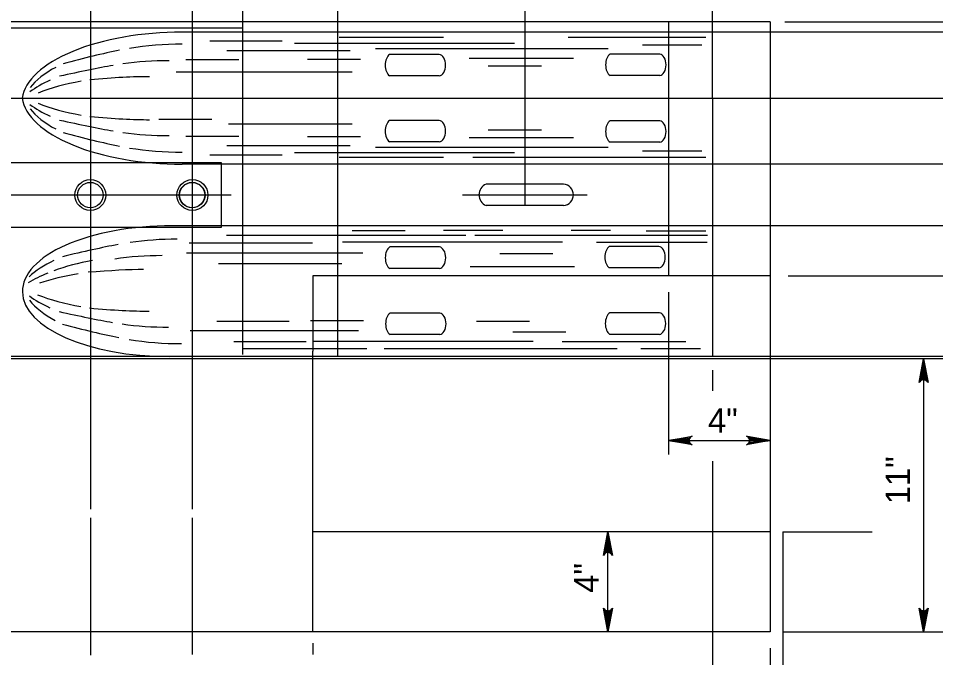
# Model space of a CAD drawing. Extents: x 632007860 to 635435983, y 295418622 to 297794622.
# Drawn here: x 633906421 to 634021018, y 295535766 to 295615659 of the extents above; entities that cross this region are included whole.
import ezdxf

# ---------------------------------------------------------------- set-up
doc = ezdxf.new("R2010")
doc.units = 0
for name, color, linetype in [('8', 7, 'Continuous'), ('S-ABUT', 7, 'Continuous'), ('S-DETL-DIMS', 7, 'Continuous'), ('S-DETL-T120', 7, 'Continuous'), ('S-MISC-CNTR-WT01', 7, 'Continuous'), ('S-STEL', 7, 'Continuous')]:
    doc.layers.add(name, color=color, linetype=linetype)

msp = doc.modelspace()

# ---------------------------------------------------------------- linework, layer by layer
at = {"layer": '8'}
for p, q in [((633915415, 295633378), (633915415, 295554331)), ((633928117, 295633378), (633928117, 295554331)), ((633884925, 295605683), (634063043, 295605683)), ((633933017, 295593578), (633884925, 295593578))]:
    msp.add_line(p, q, dxfattribs=at)
at = {"layer": 'S-ABUT'}
for p, q in [((634000348, 295615208), (633893231, 295615208)), ((633987649, 295615208), (633987649, 295583581)), ((634000348, 295615208), (634000348, 295574058)), ((634000348, 295583470), (633943197, 295583470)), ((633943197, 295583470), (633943197, 295574058)), ((633943184, 295574058), (633943184, 295539008)), ((634000348, 295574058), (634000348, 295539008)), ((634000348, 295551503), (633943184, 295551503)), ((634001942, 295551503), (634001942, 295539008)), ((634001942, 295551503), (634013081, 295551503)), ((634000348, 295539008), (633781252, 295539008)), ((634001942, 295539008), (634103091, 295539008))]:
    msp.add_line(p, q, dxfattribs=at)
at = {"layer": 'S-DETL-DIMS'}
for p, q in [((634002178, 295615208), (634033589, 295615208)), ((634002606, 295583470), (634033589, 295583470)), ((633987649, 295581460), (633987649, 295561168)), ((634019508, 295573092), (634019508, 295539008)), ((633993132, 295571673), (633993132, 295569121)), ((633987649, 295562909), (634000348, 295562909)), ((633993132, 295560314), (633993132, 295528811)), ((633915415, 295553233), (633915415, 295536059)), ((633928117, 295553233), (633928117, 295536155)), ((633980074, 295539008), (633980074, 295551503)), ((634003476, 295539008), (634043513, 295539008)), ((633943197, 295537596), (633943197, 295536155)), ((634000348, 295536956), (634000348, 295480242))]:
    msp.add_line(p, q, dxfattribs=at)
for points in [[(634019508, 295573092), (634020063, 295570133), (634019984, 295570247), (634019905, 295570361), (634019805, 295570419), (634019706, 295570478), (634019607, 295570495), (634019508, 295570512), (634019409, 295570495), (634019309, 295570478), (634019210, 295570419), (634019111, 295570361), (634019032, 295570247), (634018953, 295570133), (634019508, 295573092), (634019032, 295570247), (634019111, 295570361), (634019508, 295573092), (634019210, 295570419), (634019309, 295570478), (634019508, 295573092), (634019409, 295570495), (634019508, 295570512), (634019508, 295573092), (634019607, 295570495), (634019706, 295570478), (634019508, 295573092), (634019805, 295570419), (634019905, 295570361), (634019508, 295573092), (634019984, 295570247)], [(633987649, 295562909), (633990608, 295563464), (633990494, 295563385), (633990380, 295563306), (633990321, 295563207), (633990262, 295563108), (633990245, 295563008), (633990228, 295562909), (633990245, 295562810), (633990262, 295562711), (633990321, 295562611), (633990380, 295562512), (633990494, 295562433), (633990608, 295562354), (633987649, 295562909), (633990494, 295562433), (633990380, 295562512), (633987649, 295562909), (633990321, 295562611), (633990262, 295562711), (633987649, 295562909), (633990245, 295562810), (633990228, 295562909), (633987649, 295562909), (633990245, 295563008), (633990262, 295563108), (633987649, 295562909), (633990321, 295563207), (633990380, 295563306), (633987649, 295562909), (633990494, 295563385)], [(634000348, 295562909), (633997388, 295562354), (633997502, 295562433), (633997616, 295562512), (633997675, 295562611), (633997734, 295562711), (633997751, 295562810), (633997768, 295562909), (633997751, 295563008), (633997734, 295563108), (633997675, 295563207), (633997616, 295563306), (633997502, 295563385), (633997388, 295563464), (634000348, 295562909), (633997502, 295563385), (633997616, 295563306), (634000348, 295562909), (633997675, 295563207), (633997734, 295563108), (634000348, 295562909), (633997751, 295563008), (633997768, 295562909), (634000348, 295562909), (633997751, 295562810), (633997734, 295562711), (634000348, 295562909), (633997675, 295562611), (633997616, 295562512), (634000348, 295562909), (633997502, 295562433)], [(633980074, 295551503), (633980629, 295548543), (633980550, 295548657), (633980471, 295548771), (633980372, 295548830), (633980273, 295548889), (633980174, 295548906), (633980074, 295548923), (633979975, 295548906), (633979876, 295548889), (633979777, 295548830), (633979678, 295548771), (633979599, 295548657), (633979520, 295548543), (633980074, 295551503), (633979599, 295548657), (633979678, 295548771), (633980074, 295551503), (633979777, 295548830), (633979876, 295548889), (633980074, 295551503), (633979975, 295548906), (633980074, 295548923), (633980074, 295551503), (633980174, 295548906), (633980273, 295548889), (633980074, 295551503), (633980372, 295548830), (633980471, 295548771), (633980074, 295551503), (633980550, 295548657)], [(633980074, 295539008), (633979520, 295541967), (633979599, 295541853), (633979678, 295541739), (633979777, 295541680), (633979876, 295541621), (633979975, 295541604), (633980074, 295541587), (633980174, 295541604), (633980273, 295541621), (633980372, 295541680), (633980471, 295541739), (633980550, 295541853), (633980629, 295541967), (633980074, 295539008), (633980550, 295541853), (633980471, 295541739), (633980074, 295539008), (633980372, 295541680), (633980273, 295541621), (633980074, 295539008), (633980174, 295541604), (633980074, 295541587), (633980074, 295539008), (633979975, 295541604), (633979876, 295541621), (633980074, 295539008), (633979777, 295541680), (633979678, 295541739), (633980074, 295539008), (633979599, 295541853)], [(634019508, 295539008), (634018953, 295541967), (634019032, 295541853), (634019111, 295541739), (634019210, 295541680), (634019309, 295541621), (634019409, 295541604), (634019508, 295541587), (634019607, 295541604), (634019706, 295541621), (634019805, 295541680), (634019905, 295541739), (634019984, 295541853), (634020063, 295541967), (634019508, 295539008), (634019984, 295541853), (634019905, 295541739), (634019508, 295539008), (634019805, 295541680), (634019706, 295541621), (634019508, 295539008), (634019607, 295541604), (634019508, 295541587), (634019508, 295539008), (634019409, 295541604), (634019309, 295541621), (634019508, 295539008), (634019210, 295541680), (634019111, 295541739), (634019508, 295539008), (634019032, 295541853)], [(634019508, 295539008), (634018953, 295541967), (634019032, 295541853), (634019111, 295541739), (634019210, 295541680), (634019309, 295541621), (634019409, 295541604), (634019508, 295541587), (634019607, 295541604), (634019706, 295541621), (634019805, 295541680), (634019905, 295541739), (634019984, 295541853), (634020063, 295541967), (634019508, 295539008), (634019984, 295541853), (634019905, 295541739), (634019508, 295539008), (634019805, 295541680), (634019706, 295541621), (634019508, 295539008), (634019607, 295541604), (634019508, 295541587), (634019508, 295539008), (634019409, 295541604), (634019309, 295541621), (634019508, 295539008), (634019210, 295541680), (634019111, 295541739), (634019508, 295539008), (634019032, 295541853)]]:
    msp.add_lwpolyline(points, dxfattribs=at)
at = {"layer": 'S-MISC-CNTR-WT01'}
for p, q in [((633969689, 295638939), (633969689, 295592255)), ((633961900, 295593601), (633977472, 295593601))]:
    msp.add_line(p, q, dxfattribs=at)
at = {"layer": 'S-STEL'}
for p, q in [((633934466, 295573665), (633934466, 295637463)), ((633946329, 295573404), (633946329, 295637960)), ((633993132, 295605682), (633993132, 295637960)), ((633893211, 295614472), (633934366, 295614472)), ((633970096, 295613928), (633926872, 295613928)), ((633959541, 295613261), (633946520, 295613261)), ((634103129, 295613928), (633970096, 295613928)), ((633992310, 295613284), (633975115, 295613284)), ((633939370, 295612814), (633930330, 295612814)), ((633968388, 295612517), (633940908, 295612517)), ((633991819, 295612295), (633984388, 295612295)), ((633947888, 295611619), (633932449, 295611619)), ((633980125, 295611861), (633951029, 295611861)), ((633959004, 295611159), (633952807, 295611159)), ((633986550, 295611191), (633980353, 295611191)), ((633933957, 295610461), (633927333, 295610461)), ((633949178, 295610510), (633942553, 295610510)), ((633975774, 295610634), (633962753, 295610634)), ((633948107, 295608938), (633926150, 295608938)), ((633971757, 295609689), (633965134, 295609689)), ((633959004, 295608466), (633952807, 295608466)), ((633986550, 295608498), (633980353, 295608498)), ((633993132, 295605682), (633993132, 295573404)), ((633930612, 295603000), (633923989, 295603000)), ((633959004, 295602898), (633952807, 295602898)), ((633986550, 295602866), (633980353, 295602866)), ((633948107, 295602426), (633932669, 295602426)), ((633933957, 295600904), (633927333, 295600904)), ((633949178, 295600854), (633942553, 295600854)), ((633975774, 295600730), (633962753, 295600730)), ((633971757, 295601676), (633965134, 295601676)), ((633947888, 295599746), (633932449, 295599746)), ((633980125, 295599504), (633951029, 295599504)), ((633959004, 295600206), (633952807, 295600206)), ((633986550, 295600173), (633980353, 295600173)), ((633939370, 295598550), (633930330, 295598550)), ((633968388, 295598847), (633940908, 295598847)), ((633959541, 295598251), (633946520, 295598251)), ((633992310, 295598251), (633963214, 295598251)), ((633991819, 295599069), (633984388, 295599069)), ((634024942, 295597436), (633926872, 295597436)), ((633974530, 295594947), (633964847, 295594947)), ((633974530, 295592255), (633964847, 295592255)), ((633970563, 295589741), (633925560, 295589741)), ((633954749, 295589106), (633948124, 295589106)), ((633966965, 295589148), (633959536, 295589148)), ((634047084, 295589741), (633970563, 295589741)), ((633980413, 295589141), (633975465, 295589141)), ((633962316, 295588506), (633932418, 295588506)), ((633992529, 295588506), (633963434, 295588506)), ((633992291, 295589052), (633984861, 295589052)), ((633943183, 295587545), (633927745, 295587545)), ((633974407, 295587686), (633946926, 295587686)), ((633959025, 295587091), (633952827, 295587091)), ((633992476, 295587654), (633978647, 295587654)), ((633986449, 295587156), (633980251, 295587156)), ((633949451, 295586302), (633927449, 295586302)), ((633973180, 295586247), (633966557, 295586247)), ((633946848, 295584973), (633931410, 295584973)), ((633975885, 295584591), (633962862, 295584591)), ((633959025, 295584399), (633952827, 295584399)), ((633986449, 295584464), (633980251, 295584464)), ((633959065, 295578823), (633952868, 295578823)), ((633986510, 295578855), (633980312, 295578855)), ((633940260, 295577767), (633931219, 295577767)), ((633949561, 295577876), (633942936, 295577876)), ((633970281, 295577767), (633963656, 295577767)), ((633948927, 295576603), (633927882, 295576603)), ((633959065, 295576131), (633952868, 295576131)), ((633974821, 295576448), (633968197, 295576448)), ((633986510, 295576163), (633980312, 295576163)), ((633942394, 295575220), (633933352, 295575220)), ((633949967, 295574354), (633934529, 295574354)), ((633970742, 295575293), (633943261, 295575293)), ((633981220, 295574354), (633952124, 295574354)), ((633989794, 295575220), (633974352, 295575220)), ((633991631, 295574354), (633984202, 295574354)), ((634038766, 295573092), (633893231, 295573092)), ((634038766, 295573404), (633898237, 295573404)), ((634001942, 295539008), (634001942, 295533303))]:
    msp.add_line(p, q, dxfattribs=at)
msp.add_lwpolyline([(633931782, 295597613), (633898704, 295597613), (633898704, 295589543), (633931782, 295589543)], close=True, dxfattribs=at)
for centre, radius in [((633915415, 295593578), 1937), ((633915415, 295593578), 1587), ((633928171, 295593578), 1937), ((633928117, 295593578), 1587), ((633928159, 295593577), 1587), ((633928159, 295593577), 1587), ((633928159, 295593577), 1587)]:
    msp.add_circle(centre, radius, dxfattribs=at)
for centre, radius, start, end in [((633965431, 295593601), 1467, 113.43756, 246.56244), ((633974412, 295593601), 1351, 275.01245, 84.98755)]:
    msp.add_arc(centre, radius, start, end, dxfattribs=at)
for centre, major_axis, ratio, start_param, end_param in [((633925344, 295605818), (18466, 748), 0.4373443, 1.4702409, 3.0659342), ((633926920, 295604308), (18405, -108), 0.4406198, 1.5759875, 1.939807), ((633902552, 295604308), (-23416, -7692), 0.1097925, 3.8951602, 4.2612967), ((633953180, 295609813), (0, 1467), 0.64, 0.4090626, 2.73253), ((633958929, 295609813), (0, 1351), 0.64, 3.2290764, 6.1957016), ((633980727, 295609845), (0, 1467), 0.64, 0.4090626, 2.73253), ((633986475, 295609845), (0, 1351), 0.64, 3.2290764, 6.1957016), ((633894729, 295602252), (-29035, -7902), 0.0629427, 3.7502188, 4.0767337), ((633925300, 295602252), (18405, -108), 0.4406198, 1.5759875, 1.8964134), ((633925305, 295604308), (18405, -108), 0.4406198, 2.4553253, 2.815549), ((633923685, 295602252), (18405, -108), 0.4406198, 2.3789497, 2.6084887), ((633921254, 295600258), (18405, -108), 0.4406198, 1.9623766, 2.3100348), ((633891616, 295600258), (-36221, -7041), 0.1111548, 3.652876, 3.9757694), ((633925344, 295605547), (-18466, 748), 0.4373443, 0.0756584, 1.6713517), ((633923685, 295609112), (-18405, -108), 0.4406198, 0.5331039, 0.762643), ((633925305, 295607056), (-18405, -108), 0.4406198, 0.3260436, 0.6862674), ((633921254, 295611107), (-18405, -108), 0.4406198, 0.8315579, 1.1792161), ((633894729, 295609112), (-29035, 7902), 0.0629427, 2.2064516, 2.5329665), ((633891616, 295611107), (-36221, 7041), 0.1111548, 2.3074159, 2.6303093), ((633953180, 295601552), (0, -1467), 0.64, 3.5506553, 5.8741227), ((633958929, 295601552), (0, -1351), 0.64, 0.0874837, 3.0541089), ((633980727, 295601520), (0, -1467), 0.64, 3.5506553, 5.8741227), ((633986475, 295601520), (0, -1351), 0.64, 0.0874837, 3.0541089), ((633902552, 295607056), (-23416, 7692), 0.1097925, 2.0218886, 2.3880251), ((633925300, 295609112), (-18405, -108), 0.4406198, 1.2451792, 1.5656051), ((633926920, 295607056), (-18405, -108), 0.4406198, 1.2017857, 1.5656051), ((633925336, 295581631), (-18405, -108), 0.4404385, 4.6953311, 6.2892027), ((633925985, 295579949), (-18405, -108), 0.4406198, 4.6953311, 5.0192286), ((633898743, 295579949), (26325, 7819), 0.0818068, 0.6762865, 1.0223574), ((633953201, 295585746), (0, -1467), 0.64, 3.5506553, 5.8741227), ((633958949, 295585746), (0, -1351), 0.64, 0.0874837, 3.0541089), ((633980625, 295585809), (0, -1467), 0.64, 3.5506553, 5.8741227), ((633986373, 295585809), (0, -1351), 0.64, 0.0874837, 3.0541089), ((633924116, 295577892), (-18405, -108), 0.4406198, 4.6953311, 5.0216012), ((633924370, 295579949), (-18405, -108), 0.4406198, 5.533286, 5.8341707), ((633922501, 295577892), (-18405, -108), 0.4406198, 5.0880841, 5.3947256), ((633922501, 295577892), (-18405, -108), 0.4406198, 5.4499167, 5.6469954), ((633920195, 295576147), (-18405, -108), 0.4406198, 5.0596401, 5.3596656), ((633884042, 295576147), (42249, 7337), 0.0817915, 0.4364491, 0.7299555), ((633925336, 295581631), (-18405, -108), 0.4468374, 0.0059312, 1.5656051), ((633921192, 295587177), (-18405, -108), 0.4406198, 0.8315579, 1.1792161), ((633923622, 295585183), (-18405, -108), 0.4406198, 0.5331039, 0.762643), ((633925243, 295583127), (-18405, -108), 0.4406198, 0.3260436, 0.6862674), ((633894667, 295585183), (-29035, 7902), 0.0629427, 2.2064516, 2.5329665), ((633891553, 295587177), (-36221, 7041), 0.1111548, 2.3074159, 2.6303093), ((633953241, 295577477), (0, -1467), 0.64, 3.5506553, 5.8741227), ((633958990, 295577477), (0, -1351), 0.64, 0.0874837, 3.0541089), ((633980686, 295577509), (0, -1467), 0.64, 3.5506553, 5.8741227), ((633986434, 295577509), (0, -1351), 0.64, 0.0874837, 3.0541089), ((633902490, 295583127), (-23416, 7692), 0.1097925, 2.0218886, 2.3880251), ((633925237, 295585183), (-18405, -108), 0.4406198, 1.2451792, 1.5656051), ((633926858, 295583127), (-18405, -108), 0.4406198, 1.2017857, 1.5656051)]:
    msp.add_ellipse(centre, major_axis=major_axis, ratio=ratio, start_param=start_param, end_param=end_param, dxfattribs=at)

# ---------------------------------------------------------------- texts
at = {"layer": 'S-DETL-T120'}
msp.add_text('4"', height=3048, dxfattribs=at).set_placement((633992577, 295563889))
for s, p in [('11"', (634017808, 295554945)), ('4"', (633978902, 295543879))]:
    msp.add_text(s, height=3048, rotation=90, dxfattribs=at).set_placement(p)

doc.saveas('drawing.dxf')
